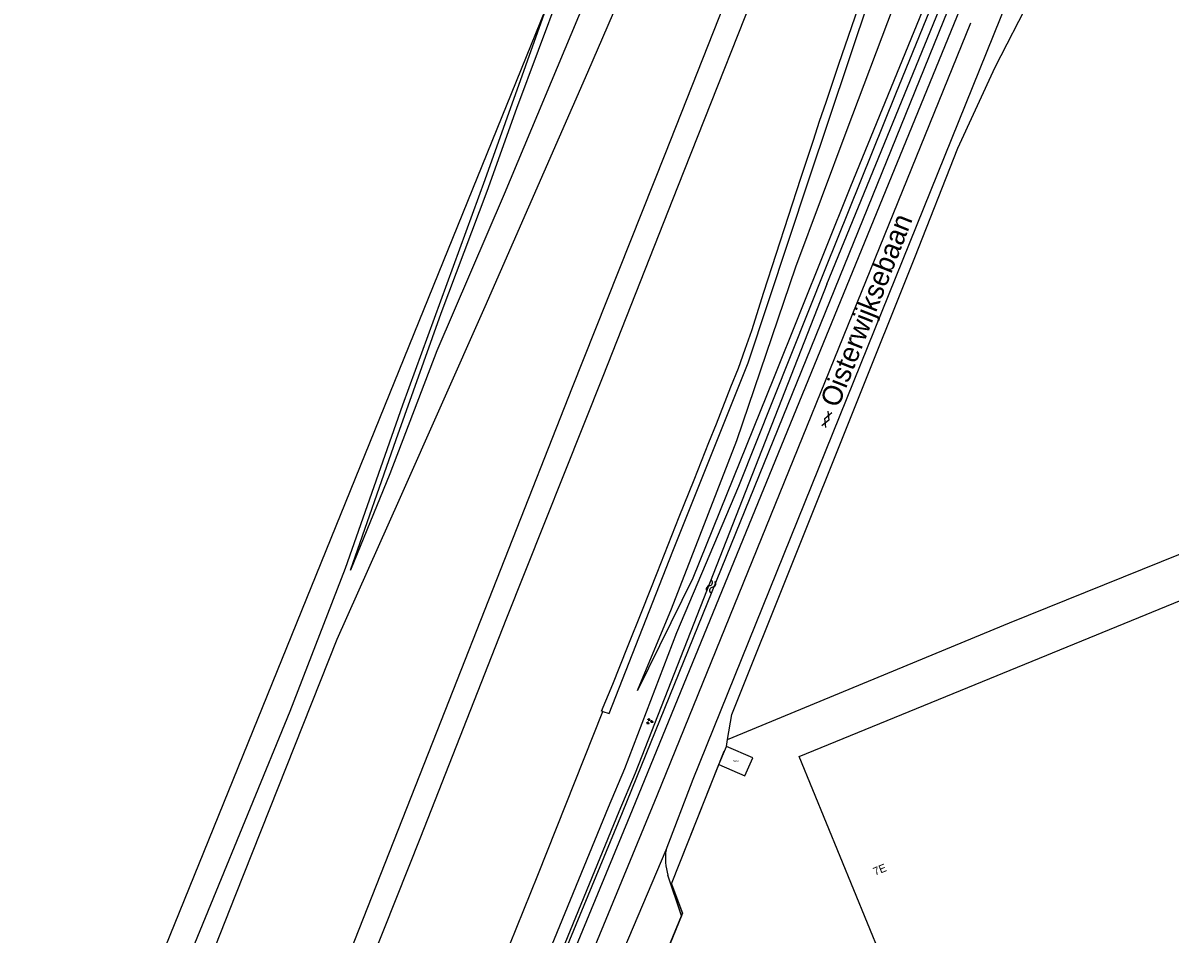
# Model space of a CAD drawing. Extents: x 135999 to 138000, y 396000 to 398501.
# Drawn here: x 137784.1 to 137927.4, y 397504.8 to 397618.6 of the extents above; entities that cross this region are included whole.
import ezdxf

# ---------------------------------------------------------------- set-up
doc = ezdxf.new("R2010")
doc.units = 0
for name, color, linetype in [('gg-afsc-hekwerk', 7, 'Continuous'), ('gg-anno-huisnummerreeks BGT', 7, 'Continuous'), ('gg-anno-openbare ruimte label', 7, 'Continuous'), ('gg-knt-BGT kruinlijn', 7, 'Continuous'), ('gg-knt-bronhoudergrens', 7, 'Continuous'), ('gg-knt-verharding', 7, 'Continuous'), ('gg-knt-verharding nz', 7, 'Continuous'), ('gg-kntw-bovenkant insteek waterloop', 7, 'Continuous'), ('gg-kntw-waterlijn', 7, 'Continuous'), ('gt-symb-gesloten verharding', 7, 'Continuous'), ('gt-symb-groenvak', 7, 'Continuous'), ('gt-symb-watersymbool', 7, 'Continuous'), ('gx-grn-maaiveld', 7, 'Continuous'), ('kenmerkpunt-x pandkandidaat', 7, 'Continuous')]:
    doc.layers.add(name, color=color, linetype=linetype)

# ---------------------------------------------------------------- blocks, each defined once
blk = doc.blocks.new('gt0-GRVAK')
at = {"layer": 'gt-symb-groenvak'}
for p, q in [((-0.11, 0.19), (-0.23, 0.24)), ((-0.18, 0.15), (0.09, 0.15)), ((-0.09, 0.21), (-0.16, 0.32)), ((-0.05, 0.21), (-0.05, 0.39)), ((0, 0.21), (0.06, 0.32)), ((0.02, 0.19), (0.13, 0.24)), ((0.26, -0.05), (0.2, 0.06)), ((0.3, -0.05), (0.3, 0.13)), ((0.35, -0.05), (0.41, 0.06)), ((-0.24, -0.23), (-0.36, -0.18)), ((-0.32, -0.26), (-0.05, -0.26)), ((-0.23, -0.21), (-0.29, -0.1)), ((-0.18, -0.2), (-0.18, -0.02)), ((-0.14, -0.21), (-0.07, -0.1)), ((-0.12, -0.23), (0, -0.18)), ((0.24, -0.07), (0.12, -0.02)), ((0.17, -0.11), (0.44, -0.11)), ((0.37, -0.07), (0.49, -0.02))]:
    blk.add_line(p, q, dxfattribs=at)
blk = doc.blocks.new('gt0-WA')
at = {"layer": 'gt-symb-watersymbool'}
for centre, start, end in [((-0.32, 0.02), 28.0725, 151.9275), ((0.43, 0.42), 208.0725, 331.9275), ((-0.32, -0.43), 28.0725, 151.9275), ((0.43, -0.03), 208.0725, 331.9275)]:
    blk.add_arc(centre, 0.425, start, end, dxfattribs=at)
blk = doc.blocks.new('gt0-GESVH1')
at = {"layer": 'gt-symb-gesloten verharding'}
for p, q in [((-0.99, -0.26), (0.01, 0.24)), ((0.01, -0.26), (-0.99, 0.24)), ((0.01, 0.24), (1.01, -0.26)), ((1.01, 0.24), (0.01, -0.26))]:
    blk.add_line(p, q, dxfattribs=at)

msp = doc.modelspace()

# ---------------------------------------------------------------- linework, layer by layer
at = {"layer": 'gg-afsc-hekwerk'}
msp.add_line((137866.35, 397507.07), (137862.89, 397498.71), dxfattribs=at)
for points in [[(137862.89, 397498.71), (137866.35, 397507.07), (137866.49, 397507.4), (137865.08, 397511.06), (137871.66, 397527.64)], [(137865.08, 397511.06), (137866.49, 397507.4), (137866.35, 397507.07)]]:
    msp.add_lwpolyline(points, dxfattribs=at)
at = {"layer": 'gg-knt-BGT kruinlijn'}
for p, q in [((137854.24, 397621.23), (137844.18, 397597.22)), ((137887.05, 397605.31), (137892.84, 397620.63)), ((137880.64, 397588.15), (137887.05, 397605.31)), ((137844.18, 397597.22), (137835.79, 397577.64)), ((137873.25, 397566.45), (137880.64, 397588.15)), ((137835.79, 397577.64), (137829.9, 397562.29)), ((137865.11, 397545.43), (137873.25, 397566.45)), ((137829.9, 397562.29), (137824.98, 397550.25)), ((137860.85, 397535.21), (137865.11, 397545.43))]:
    msp.add_line(p, q, dxfattribs=at)
at = {"layer": 'gg-knt-bronhoudergrens'}
msp.add_line((137800.56, 397500), (137849.38, 397620.36), dxfattribs=at)
at = {"layer": 'gg-knt-verharding'}
for p, q in [((137864.42, 397515.32), (137867.81, 397524.13)), ((137866.35, 397507.07), (137864.66, 397512.13))]:
    msp.add_line(p, q, dxfattribs=at)
for points in [[(137867.81, 397524.13), (137907.07, 397621.37), (137908.71, 397625.19)], [(137854.2, 397500), (137863.32, 397522.11), (137902.47, 397618.61)]]:
    msp.add_lwpolyline(points, dxfattribs=at)
msp.add_arc((137871.27, 397514.24), 6.94, 171.0189, 197.6906, dxfattribs=at)
at = {"layer": 'gg-knt-verharding nz'}
msp.add_line((137855.3, 397493.82), (137864.42, 397515.32), dxfattribs=at)
at = {"layer": 'gg-kntw-bovenkant insteek waterloop'}
for points in [[(137907.11, 397647.54), (137903.68, 397638.94), (137902.24, 397634.3), (137901.57, 397630.56), (137893.06, 397609.71), (137884.34, 397587.99), (137873.45, 397560.71), (137865.74, 397542.43), (137859.22, 397525.43), (137857.18, 397520.61), (137848.74, 397500)], [(137901.47, 397621.12), (137859.88, 397519.55), (137851.81, 397500)]]:
    msp.add_lwpolyline(points, dxfattribs=at)
at = {"layer": 'gg-kntw-waterlijn'}
for points in [[(137884.49, 397585.96), (137900.68, 397625.58), (137908.79, 397645.41), (137914.56, 397656.82), (137922.75, 397672.76), (137928.91, 397684.6), (137933.67, 397693.62)], [(137909.66, 397644.97), (137858.93, 397519.94), (137850.86, 397500.39)], [(137884.49, 397585.96), (137860.54, 397524.9), (137858.5, 397520.06), (137850.05, 397499.46)]]:
    msp.add_lwpolyline(points, dxfattribs=at)
at = {"layer": 'gx-grn-maaiveld'}
for p, q in [((137872.11, 397529.1), (137872.65, 397532.23)), ((137871.96, 397528.2), (137872.11, 397529.1)), ((137871, 397525.98), (137871.96, 397528.2)), ((137865.08, 397511.06), (137871, 397525.98))]:
    msp.add_line(p, q, dxfattribs=at)
for points in [[(137872.65, 397532.23), (137895.48, 397589.33), (137900.88, 397602.98), (137905.53, 397613.11), (137909.99, 397621.79), (137914.9, 397630.78), (137920.32, 397640.67), (137924.18, 397646.93), (137927.17, 397651.08), (137930.42, 397655.33), (137938, 397664.41), (137945.75, 397672.65), (137955.08, 397682.34), (137960.12, 397689.85), (137966.01, 397699.89)], [(137824.98, 397550.25), (137830.71, 397566.56), (137836.33, 397582.34), (137842.07, 397597.58), (137845.76, 397607.96), (137851.18, 397622.52), (137858.83, 397640.09), (137865.69, 397655.82), (137868.58, 397664.17), (137872.64, 397675.52), (137872.66, 397675.57)], [(137782.05, 397437.96), (137795.28, 397470.7), (137810.68, 397509.71), (137823.34, 397541.63), (137831.07, 397559.01), (137841.83, 397583.18), (137854.66, 397612.47), (137867.88, 397643.11), (137879.59, 397670.81)], [(137665.68, 397150.59), (137678.22, 397173.33), (137694.02, 397202.78), (137703.5, 397221.3), (137717.42, 397248.64), (137730.23, 397275.16), (137736.22, 397287.73), (137745.71, 397308.3), (137756.11, 397331.8), (137764.18, 397350.58), (137773.18, 397372.36), (137782.21, 397394.74), (137790.33, 397415.34), (137798.03, 397434.17), (137808.09, 397459.9), (137823.93, 397499.88), (137835.82, 397530.12), (137852.73, 397573.11), (137864.31, 397602.22), (137880.46, 397643.17), (137888.89, 397664.41)], [(137891.41, 397662.68), (137889.54, 397657.94), (137878.37, 397629.78), (137865.83, 397598.08), (137856.5, 397574.45), (137844.42, 397544.03), (137833.75, 397516.91), (137822.96, 397489.79), (137812.61, 397463.65)], [(137906.74, 397652.15), (137903.3, 397640.65), (137901.72, 397635.71), (137899.93, 397629.75), (137897.55, 397622.85), (137887.46, 397598.16), (137877.83, 397574.21), (137867.76, 397549.23), (137860.85, 397535.21)], [(137856.51, 397532.59), (137857.31, 397532.33), (137865.28, 397552.63), (137874.66, 397576.16), (137882.24, 397599), (137889.9, 397621.93), (137896.21, 397640.13), (137895.45, 397640.4)], [(137856.51, 397532.59), (137856.36, 397532.65), (137857.75, 397536), (137859.6, 397540.64), (137861.46, 397545.29), (137863.32, 397549.93), (137865.16, 397554.58), (137866.06, 397556.91), (137867.92, 397561.55), (137869.77, 397566.19), (137870.7, 397568.51), (137872.53, 397573.16), (137873.45, 397575.49), (137874.32, 397577.84), (137875.12, 397580.19), (137876.64, 397584.96), (137878.18, 397589.71), (137879.71, 397594.47), (137881.25, 397599.23), (137882.83, 397603.97), (137883.6, 397606.35), (137884.42, 397608.71), (137885.21, 397611.08), (137886.02, 397613.45), (137887.63, 397618.18), (137889.24, 397622.92)], [(137849.38, 397620.36), (137841.8, 397599.02), (137831.49, 397570.87), (137824.34, 397550.46), (137817.43, 397532.6), (137802.56, 397496.36), (137795, 397477.59), (137787.97, 397459.84), (137780.21, 397441.8), (137763.58, 397404.74), (137744.22, 397361.12)], [(137872.11, 397529.1), (137907.33, 397543.65), (137992.96, 397578.25)], [(137912.3, 397491.16), (137907.2, 397489.07), (137898.1, 397485.34), (137881.05, 397526.95), (137903.04, 397535.97), (137965.06, 397561.38)], [(137842.28, 397497), (137848.39, 397512.14), (137856.51, 397532.59)], [(137871, 397525.98), (137874.27, 397524.56), (137875.24, 397526.79), (137871.96, 397528.2)]]:
    msp.add_lwpolyline(points, dxfattribs=at)

# ---------------------------------------------------------------- block references
at = {"layer": 'gt-symb-gesloten verharding', "rotation": 67.97515406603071}
msp.add_blockref('gt0-GESVH1', (137884.49, 397569.09), dxfattribs=at)
at = {"layer": 'gt-symb-groenvak'}
msp.add_blockref('gt0-GRVAK', (137862.35, 397531.37), dxfattribs=at)
at = {"layer": 'gt-symb-watersymbool', "rotation": -112.46117570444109}
msp.add_blockref('gt0-WA', (137870.06, 397548.26), dxfattribs=at)

# ---------------------------------------------------------------- texts
at = {"layer": 'gg-anno-huisnummerreeks BGT'}
msp.add_text('7E', height=1, rotation=22.3, dxfattribs=at).set_placement((137890.54, 397512.07))
at = {"layer": 'gg-anno-openbare ruimte label'}
msp.add_text('Oisterwijksebaan', height=2.5, rotation=68.5, dxfattribs=at).set_placement((137885.93, 397570.43))
at = {"layer": 'kenmerkpunt-x pandkandidaat'}
msp.add_text('PNDK', height=0.2, dxfattribs=at).set_placement((137872.74, 397526.28))

doc.saveas('drawing.dxf')
